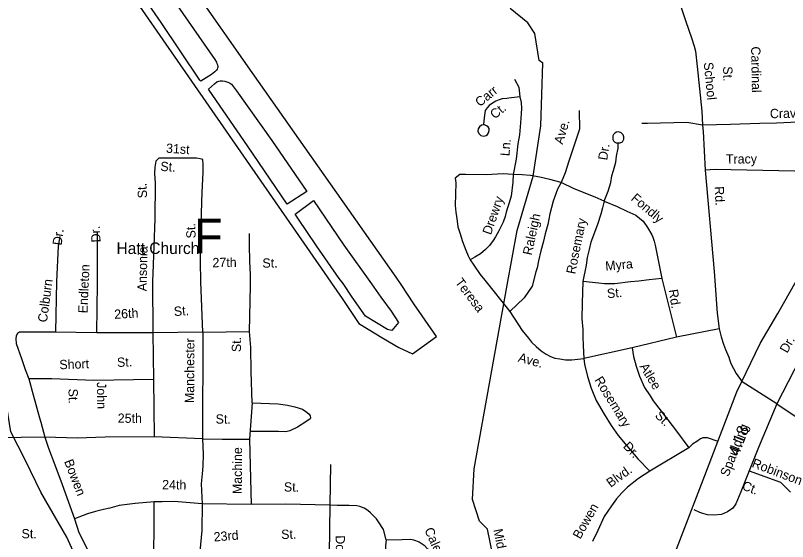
# Model space of a CAD drawing. Extents: x 1551653 to 1702041, y 811336 to 920032.
# Drawn here: x 1638785 to 1644240, y 864827 to 868546 of the extents above; entities that cross this region are included whole.
import ezdxf

# ---------------------------------------------------------------- set-up
doc = ezdxf.new("R2010")
doc.units = 0
for name, color, linetype in [('Old_Level_10', 7, 'Continuous'), ('Old_Level_17', 7, 'Continuous'), ('Old_Level_21', 7, 'Continuous'), ('Old_Level_22', 7, 'Continuous'), ('Old_Level_28', 7, 'Continuous'), ('Old_Level_35', 7, 'Continuous'), ('Old_Level_55', 7, 'Continuous'), ('Old_Level_59', 7, 'Continuous')]:
    doc.layers.add(name, color=color, linetype=linetype)

msp = doc.modelspace()

# ---------------------------------------------------------------- linework, layer by layer
at = {"layer": 'Old_Level_28'}
msp.add_lwpolyline([(1637004.295, 858375), (1637532.487, 858346.424), (1638042.326, 858328.054), (1638255.758, 858326.193), (1638367.922, 858340.481), (1638482.126, 858383.344), (1638661.589, 858473.152), (1638783.951, 858526.221), (1638943.02, 858571.125), (1639236.688, 858640.522), (1639494.523, 858732.37), (1639706.615, 858889.534), (1639791.572, 858983.616), (1640276.939, 859626.56), (1640987.937, 860537.445), (1642120.561, 862009.922), (1642584.772, 862600.165), (1642776.471, 863006.341), (1643179.755, 864057.267), (1643644.249, 865263.272), (1643882.465, 865886.02), (1644045.613, 866226.882), (1644171.765, 866437.637), (1644300.244, 866668.28)], dxfattribs=at)
at = {"layer": 'Old_Level_35'}
for p, q in [((1643351.764, 866685.414), (1643454.436, 866270.88)), ((1639358.881, 866301.383), (1639067.243, 866306.968)), ((1639756.195, 866303.088), (1639358.881, 866301.383)), ((1640107.841, 866305.815), (1639756.195, 866303.088)), ((1639756.195, 866303.088), (1639760.946, 865972.786)), ((1640107.841, 866305.815), (1640106.746, 865553.583)), ((1640107.841, 866305.815), (1640439.042, 866311.271)), ((1643757.008, 866329.483), (1643454.436, 866270.88)), ((1643454.436, 866270.88), (1643142.931, 866197.175)), ((1643142.931, 866197.175), (1642800.217, 866120.367)), ((1639760.946, 865972.786), (1639764.271, 865566.891)), ((1644163.899, 865799.557), (1643919.658, 865954.724)), ((1640457.532, 865808.262), (1640439.245, 865550.256)), ((1638992.716, 865564.418), (1638508.926, 865558.539)), ((1640106.746, 865553.583), (1639764.271, 865566.891)), ((1643541.313, 865489.574), (1643267.232, 865325.025)), ((1641009.864, 865370.905), (1641005.914, 865084.007)), ((1640449.364, 865088.468), (1640104.596, 865094.52)), ((1641005.914, 865084.007), (1641001.386, 864737.136))]:
    msp.add_line(p, q, dxfattribs=at)
for points in [[(1643362.483, 868982.806), (1643382.037, 868930.778), (1643446.276, 868734.161), (1643522.233, 868503.683), (1643560.288, 868387.243), (1643581.098, 868328.184), (1643589.182, 868292.8), (1643601.4, 868185.091), (1643634.592, 867868.835), (1643639.133, 867770.113)], [(1642310.653, 868094.819), (1642342.128, 868037.646), (1642348.853, 867970.354)], [(1642348.853, 867970.354), (1642271.316, 867961.342), (1642255.663, 867959.062), (1642223.376, 867955.715), (1642203.245, 867949.921), (1642179.236, 867940.204), (1642155.141, 867926.486), (1642132.966, 867908.527), (1642118.839, 867892.805), (1642104.623, 867872.881), (1642098.563, 867840.588), (1642094.118, 867799.052), (1642091.871, 867777.087), (1642091.982, 867772.681)], [(1642348.853, 867970.354), (1642356.953, 867929.77), (1642359.709, 867888.09), (1642358.941, 867852.593), (1642352.216, 867785.302), (1642345.491, 867701.186), (1642335.403, 867637.259), (1642321.953, 867529.592), (1642301.777, 867421.925)], [(1642768.434, 867874.787), (1642769.174, 867741.561), (1642695.198, 867516.133), (1642668.297, 867432.018), (1642641.396, 867364.726)], [(1643639.133, 867770.113), (1643527.251, 867787.722), (1643251.432, 867782.514), (1643209.372, 867780.768)], [(1644760.988, 867787.293), (1644315.352, 867791.04), (1644161.983, 867784.064), (1644043.47, 867780.576), (1643837.816, 867773.6), (1643639.133, 867770.113)], [(1642091.982, 867772.681), (1642076.913, 867769.787), (1642063.288, 867759.056), (1642054.981, 867744.216), (1642052.228, 867726.864), (1642058.924, 867711.72), (1642072.031, 867697.045), (1642094.941, 867691.976), (1642109.449, 867696.884), (1642119.991, 867703.472), (1642127.251, 867716.133), (1642132.783, 867732.228), (1642131.851, 867745.457), (1642124.498, 867757.812), (1642113.859, 867766.034), (1642099.387, 867772.73), (1642091.982, 867772.681)], [(1643044.063, 867643.989), (1643057.305, 867645.521), (1643073.269, 867653.201), (1643083.627, 867670.599), (1643084.349, 867686.393), (1643079.434, 867700.504), (1643072.62, 867709.848), (1643063.552, 867716.636), (1643048.276, 867723.149), (1643032.43, 867721.272), (1643018.64, 867712.345), (1643011.062, 867703.693), (1643005.451, 867693.601), (1643004.858, 867684.008), (1643004.953, 867668.998), (1643011.35, 867658.864), (1643018.788, 867650.708), (1643029.674, 867644.881), (1643044.063, 867643.989)], [(1643639.133, 867770.113), (1643644.645, 867726.176), (1643657.164, 867452.267)], [(1642944.868, 867233.507), (1642971.769, 867302.481), (1642990.263, 867364.727), (1642998.669, 867411.831), (1643010.102, 867450.448), (1643018.557, 867482.295), (1643025.569, 867509.404), (1643032.294, 867549.78), (1643044.063, 867606.978), (1643044.063, 867643.989)], [(1640107.841, 866305.815), (1640095.205, 866662.011), (1640092.854, 866809.298), (1640092.668, 866921.009), (1640103.439, 867297.487), (1640112.125, 867436.529), (1640112.125, 867488.67), (1640107.782, 867527.776), (1640090.58, 867532.197), (1640063.156, 867535.627), (1640037.445, 867535.627), (1640010.02, 867535.627), (1639797.479, 867537.342), (1639776.91, 867515.045), (1639770.054, 867473.884), (1639768.34, 867427.577), (1639771.769, 867360.689), (1639770.054, 867108.571), (1639754.825, 866721.564), (1639753.296, 866666.164), (1639756.195, 866303.088)], [(1644596.177, 867414.079), (1644521.006, 867445.749), (1644485.722, 867447.411), (1644447.807, 867442.262), (1644401.539, 867442.878), (1643728.663, 867457.404), (1643657.164, 867452.267)], [(1643657.164, 867452.267), (1643720.986, 866734.974), (1643743.5, 866442.119), (1643757.008, 866329.483)], [(1642301.777, 867421.925), (1642231.164, 867425.289), (1642110.111, 867418.559), (1641965.522, 867421.925), (1641925.171, 867421.925), (1641891.636, 867394.889), (1641895.386, 867362.793), (1641890.851, 867201.242), (1641896.517, 867155.1), (1641900.109, 867125.012), (1641905.821, 867091.075), (1641911.612, 867051.134), (1641927.002, 867000.993), (1641942.511, 866946.846), (1641966.096, 866886.531), (1641983.695, 866846.551), (1641998.347, 866819.238)], [(1642301.777, 867421.925), (1642298.415, 867368.091), (1642288.328, 867267.153), (1642271.514, 867213.319), (1642260.545, 867185.717), (1642252.29, 867153.867), (1642244.081, 867124.018), (1642230.686, 867085.268), (1642201.191, 867022.43), (1642176.729, 866980.704), (1642160.594, 866954.818), (1642133.481, 866920.55), (1642106.073, 866891.288), (1642069.85, 866861.61), (1642029.505, 866836.013), (1641998.347, 866819.238)], [(1642641.396, 867364.726), (1642560.695, 867384.914), (1642490.081, 867401.737), (1642422.829, 867415.195), (1642365.666, 867418.559), (1642301.777, 867421.925)], [(1642641.396, 867364.726), (1642614.496, 867317.622), (1642584.233, 867233.506), (1642560.695, 867142.663), (1642547.244, 867068.641), (1642527.069, 867001.349), (1642513.619, 866940.786), (1642497.696, 866881.721), (1642481.23, 866810.016), (1642470.649, 866762.004), (1642462.477, 866734.153), (1642435.794, 866632.421), (1642379.579, 866549.018), (1642276.843, 866453.978)], [(1642944.868, 867233.507), (1642880.979, 867260.424), (1642732.186, 867320.986), (1642641.396, 867364.726)], [(1642944.868, 867233.507), (1642931.418, 867186.403), (1642919.649, 867140.98), (1642896.989, 867068.376), (1642850.906, 866943.721), (1642838.449, 866891.946), (1642824.946, 866834.094), (1642815.941, 866780.028), (1642794.402, 866665.394)], [(1642944.868, 867233.507), (1643036.574, 867194.529), (1643104.115, 867162.991), (1643169.095, 867132.828), (1643220.426, 867092.167), (1643251.438, 867046.155), (1643279.989, 866993.648), (1643288.273, 866977.87), (1643298.109, 866949.855), (1643305.747, 866921.883), (1643351.764, 866685.414)], [(1639099.383, 866982.623), (1639086.798, 866914.841), (1639074.31, 866665.51), (1639067.243, 866306.968)], [(1639358.881, 866301.383), (1639363.93, 866650.836), (1639365.763, 866711.363), (1639363.93, 866922.291), (1639363.93, 867010.329)], [(1640439.042, 866311.271), (1640445.421, 866634.329), (1640445.421, 866711.363), (1640441.756, 866808.574), (1640438.089, 866922.291), (1640438.089, 867004.827)], [(1644424.895, 866986.694), (1644519.553, 866930.056), (1644572.913, 866897.152), (1644590.672, 866884.783), (1644616.026, 866842.444), (1644629.255, 866804.154), (1644638.684, 866765.938), (1644636.072, 866735.975), (1644619.337, 866690.289), (1644569.806, 866587.756), (1644163.899, 865799.557)], [(1641998.347, 866819.238), (1642023.167, 866780.111), (1642068.442, 866713.753), (1642100.082, 866675.488), (1642276.843, 866453.978)], [(1643351.764, 866685.414), (1643261.71, 866676.403), (1643189.666, 866667.392), (1643131.131, 866662.887), (1643018.563, 866649.37), (1642946.519, 866649.37), (1642905.995, 866653.876), (1642794.402, 866665.394)], [(1642794.402, 866665.394), (1642788.587, 866512.166), (1642786.648, 866401.608), (1642793.428, 866324.978), (1642794.402, 866273.595), (1642796.34, 866211.528), (1642800.217, 866120.367)], [(1642276.843, 866453.978), (1642365.817, 866318.724), (1642409.334, 866264.213), (1642431.917, 866236.742), (1642462.932, 866205.709), (1642499.762, 866174.676), (1642534.653, 866151.401), (1642565.668, 866135.884), (1642596.682, 866122.306), (1642631.574, 866118.427), (1642670.343, 866110.669), (1642714.927, 866110.669), (1642800.217, 866120.367)], [(1639067.243, 866306.968), (1638902.586, 866306.968), (1638840.328, 866307.31), (1638813.28, 866306.968), (1638799.327, 866298.59), (1638789.559, 866281.835), (1638786.721, 866258.909), (1638790.046, 866225.639), (1638829.946, 866112.521), (1638853.221, 866042.654), (1638879.821, 865976.114)], [(1640457.532, 865808.262), (1640451.309, 866028.692), (1640448.583, 866199.439), (1640439.042, 866311.271)], [(1643757.008, 866329.483), (1643770.399, 866272.818), (1643787.845, 866222.39), (1643802.035, 866185.309), (1643824.675, 866129.289), (1643829.052, 866113.222), (1643838.057, 866086.189), (1643877.012, 866014.852), (1643919.658, 865954.724)], [(1643142.931, 866197.175), (1643152.623, 866135.107), (1643170.069, 866067.222), (1643193.33, 865995.456), (1643230.16, 865915.933), (1643268.929, 865855.805), (1643290.251, 865820.893), (1643346.465, 865749.128), (1643394.926, 865687.06), (1643455.017, 865607.537), (1643541.313, 865489.574)], [(1642800.217, 866120.367), (1642806.032, 866081.575), (1642825.416, 865994.293), (1642852.555, 865910.89), (1642887.253, 865824.273), (1642944.326, 865727.862), (1642993.519, 865647.419), (1643042.915, 865576.977), (1643104.277, 865504.493), (1643181.435, 865411.875), (1643267.232, 865325.025)], [(1639760.946, 865972.786), (1639338.671, 865966.133), (1639042.746, 865976.114), (1638879.821, 865976.114)], [(1638879.821, 865976.114), (1638909.747, 865862.995), (1638955.696, 865701.842), (1638965.289, 865671.832), (1638992.716, 865564.418)], [(1640457.532, 865808.262), (1640641.249, 865799.525), (1640707.105, 865790.585), (1640758.916, 865779.926), (1640813.368, 865761.412), (1640837.479, 865746.514), (1640857.965, 865730.49), (1640867.843, 865714.48), (1640869.599, 865702.439), (1640867.436, 865694.476), (1640837.184, 865672.879), (1640776.797, 865635.687), (1640724.418, 865608.535), (1640696.288, 865602.905), (1640644.474, 865603.555), (1640443.077, 865604.322)], [(1644163.899, 865799.557), (1644035.513, 865491.548), (1643969.115, 865327.529)], [(1644163.899, 865799.557), (1644343.948, 865679.034), (1644487.203, 865578.031), (1644682.551, 865431.415), (1644776.969, 865268.507), (1644851.853, 865082.792), (1644965.806, 864848.204), (1645083.014, 864652.715), (1645167.666, 864535.422), (1645239.294, 864405.096), (1645281.516, 864286.955), (1645310.819, 864117.532), (1645288.028, 863977.431), (1645242.447, 863876.428), (1645167.563, 863814.523), (1645034.076, 863791.716), (1644851.751, 863785.2), (1644705.24, 863785.2), (1644627.1, 863765.651), (1644594.543, 863742.843)], [(1639764.271, 865566.891), (1639418.639, 865564.418), (1639221.833, 865558.539), (1638992.716, 865564.418)], [(1638992.716, 865564.418), (1638998.315, 865551.267), (1639019.343, 865485.985), (1639063.363, 865368.948), (1639116.186, 865230.517), (1639202.762, 864987.325)], [(1640106.746, 865553.583), (1640111.061, 865443.644), (1640107.754, 865359.664), (1640103.056, 865305.731), (1640098.033, 865235.796), (1640104.596, 865094.52)], [(1640106.746, 865553.583), (1640246.395, 865550.256), (1640439.245, 865550.256)], [(1640439.245, 865550.256), (1640442.57, 865363.943), (1640449.364, 865088.468)], [(1643749.353, 865535.021), (1643673.655, 865561.139), (1643642.331, 865561.139), (1643624.059, 865553.304), (1643597.956, 865535.021), (1643569.243, 865514.126), (1643541.313, 865489.574)], [(1643267.232, 865325.025), (1643186.312, 865272.788), (1643108.004, 865210.102), (1643068.849, 865170.924), (1643032.305, 865129.134), (1642995.761, 865079.508), (1642943.554, 865003.763), (1642899.179, 864904.512), (1642862.635, 864826.156)], [(1643969.115, 865327.529), (1643908.942, 865178.043), (1643873.668, 865092.919), (1643852.919, 865063.853), (1643815.57, 865036.862), (1643774.072, 865018.177), (1643718.788, 865012.589), (1643674.475, 865016.1), (1643641.276, 865024.406), (1643620.527, 865032.71), (1643579.028, 865051.395)], [(1643969.115, 865327.529), (1644189.058, 865246.557), (1644259.606, 865175.967)], [(1639765.876, 865108.642), (1639631.687, 865096.285), (1639517.805, 865082.145), (1639451.992, 865063.143), (1639407.972, 865053.076), (1639350.118, 865039.233), (1639295.031, 865022.258), (1639202.762, 864987.325)], [(1640082.418, 864707.178), (1639892.896, 864705.16), (1639848.54, 864707.178), (1639816.28, 864713.23), (1639792.087, 864721.299), (1639771.924, 864737.439), (1639761.844, 864769.717), (1639763.86, 864801.996), (1639765.876, 864872.606), (1639765.876, 864983.563), (1639765.876, 865108.642)], [(1640104.596, 865094.52), (1639907.009, 865110.66), (1639822.329, 865108.642), (1639765.876, 865108.642)], [(1640104.596, 865094.52), (1640102.579, 864904.884), (1640082.418, 864707.178)], [(1641005.914, 865084.007), (1640695.339, 865090.486), (1640449.364, 865088.468)], [(1641403.092, 864839.28), (1641385.672, 864911.443), (1641350.409, 864965.62), (1641335.154, 864988.138), (1641309.023, 865014.284), (1641293.345, 865029.972), (1641274.183, 865047.403), (1641248.053, 865063.09), (1641218.439, 865075.291), (1641195.793, 865078.777), (1641141.79, 865080.52), (1641101.725, 865080.52), (1641058.174, 865082.264), (1641005.914, 865084.007)], [(1639202.762, 864987.325), (1639233.152, 864891.992), (1639294.013, 864769.532), (1639338.687, 864678.733), (1639377.777, 864601.903), (1639400.114, 864558.599), (1639419.659, 864518.088), (1639441.996, 864485.959), (1639461.541, 864460.814), (1639495.047, 864424.495), (1639529.948, 864393.763), (1639566.246, 864368.618), (1639622.089, 864346.268), (1639687.704, 864321.123), (1639746.339, 864298.772), (1639855.232, 864245.69)], [(1641403.092, 864839.28), (1641399.607, 864797.447), (1641401.349, 864705.064), (1641401.349, 864626.627), (1641401.349, 864549.932), (1641401.349, 864455.806)], [(1641403.092, 864839.28), (1641516.322, 864841.023), (1641577.292, 864844.509), (1641598.196, 864839.28), (1641638.262, 864825.335), (1641671.908, 864801.751), (1641695.593, 864775.655), (1641727.148, 864723.388), (1641768.296, 864631.102), (1641805.638, 864538.694), (1641813.437, 864518.727), (1641814.946, 864494.481), (1641812.945, 864474.711), (1641801.888, 864452.526), (1641786.603, 864438.829), (1641760.632, 864431.151), (1641732.538, 864427.319), (1641698.526, 864427.611), (1641608.782, 864442.441), (1641507.612, 864457.549), (1641401.349, 864455.806)]]:
    msp.add_lwpolyline(points, dxfattribs=at)
at = {"layer": 'Old_Level_55'}
for points in [[(1638930.715, 869667.037), (1640028.482, 868080.61), (1640987.319, 866698.123), (1641017.969, 866653.39), (1641093.559, 866545.882), (1641211.219, 866368.399), (1641385.75, 866261.998), (1641494.719, 866198.55), (1641590.051, 866153.39), (1641759.657, 866277.212), (1641600.644, 866507.365), (1641509.04, 866644.648), (1641475.32, 866694.599), (1640457.369, 868141.926), (1639249.822, 869870.068)], [(1640095.716, 868080.443), (1640088.692, 868089.19), (1639814.411, 868496.2), (1639514.13, 868933.354), (1639644.5, 869026.76), (1640193.108, 868234.75), (1640205.109, 868214.695), (1640208.944, 868206.614), (1640212.947, 868196.725), (1640215.5, 868184.468), (1640214.364, 868177.887), (1640213.095, 868174.511), (1640209.925, 868166.171), (1640204.768, 868158.671), (1640193.124, 868146.899), (1640170.746, 868128.947), (1640095.716, 868080.443)], [(1640844.517, 867302.173), (1640705.213, 867212.354), (1640423.432, 867624.519), (1640178.928, 867980.292), (1640149.004, 868024.127), (1640190.198, 868062.113), (1640208.488, 868075.948), (1640221.599, 868080.882), (1640232.455, 868083.464), (1640248.456, 868082.94), (1640264.42, 868080.814), (1640284.505, 868074.6), (1640297.189, 868068.54), (1640310.798, 868058.858), (1640325.824, 868039.941), (1640347.461, 868011.686), (1640596.089, 867661.828), (1640844.517, 867302.173)], [(1641299.448, 866647.321), (1641367.476, 866554.324), (1641440.103, 866455.397), (1641491.094, 866374.718), (1641444.342, 866319.239), (1641412.456, 866325.689), (1641257.683, 866419.682), (1641163.542, 866553.067), (1641099.773, 866650.925), (1641073.136, 866686.771), (1640912.729, 866917.164), (1640779.639, 867113.184), (1640760.774, 867139.982), (1640891.627, 867237.377), (1641104.74, 866922.266), (1641299.448, 866647.321)]]:
    msp.add_lwpolyline(points, dxfattribs=at)
at = {"layer": 'Old_Level_59'}
for points in [[(1642258.035, 866639.815), (1642328.983, 867024.39), (1642442.069, 867409.478), (1642495.998, 867766.166), (1642510.044, 868209.079), (1642485.028, 868225.995), (1642454.065, 868417.001), (1642405.057, 868493.486), (1642281.001, 868594.576)], [(1642095.878, 864153.053), (1641885.968, 864131.515), (1641677.02, 864086.506), (1641535.021, 864004.075), (1641433.008, 863855.208), (1641349.039, 863797.793), (1640851.445, 863735.47), (1640480.684, 863792.269), (1640123.033, 863796.46), (1639928.325, 863902.078), (1639799.693, 864030.822), (1639655.929, 864182.284), (1639462.97, 864344.975), (1639330.125, 864455.598), (1639147.409, 864858.304), (1638963.976, 865175.743), (1638856.56, 865399.285), (1638752.977, 865603.482), (1638714.017, 865837.344), (1638689.001, 865864.103), (1638657.935, 866038.705), (1638596.293, 866464.318), (1638560.877, 866712.438)], [(1642095.878, 864153.053), (1642176.014, 864637.789), (1642121.06, 864914.609), (1642063.03, 864971.511), (1642015.048, 865123.557), (1642026.018, 865339.99), (1642258.035, 866639.815)]]:
    msp.add_lwpolyline(points, dxfattribs=at)

# ---------------------------------------------------------------- texts
at = {"layer": 'Old_Level_10'}
for s, rotation, p in [('Cardinal', 271.060139, (1643982.154, 868325.889)), ('School', 275.494739, (1643647.747, 868212.169)), ('St.', 271.060139, (1643784.598, 868185.657)), ('Carr', 39.003428, (1642065.818, 867896.487)), ('Ct.', 39.003428, (1642171.07, 867810.024)), ('Craver', 1.047128, (1644115.725, 867818.911)), ('Ave.', 73.500764, (1642651.173, 867630.29)), ('31st', 356.303975, (1639847.264, 867575.467)), ('Ln.', 85.344819, (1642274.723, 867549.132)), ('Dr.', 81.199228, (1642965.446, 867518.719)), ('Tracy', 0.531164, (1643804.827, 867497.71)), ('St.', 356.303975, (1639807.256, 867447.216)), ('St.', 92.717108, (1639715.656, 867255.204)), ('Fondly', 319.525522, (1643128.989, 867244.287)), ('Rd.', 272.968822, (1643724.272, 867336.206)), ('Drewry', 70.930003, (1642144.01, 866990.445)), ('Raleigh', 77.879925, (1642432.195, 866846.739)), ('St.', 91.739614, (1640058.279, 866970.265)), ('Rosemary', 78.579556, (1642739.553, 866713.475)), ('Dr.', 82.360925, (1639111.172, 866917.397)), ('Dr.', 93.197797, (1639386.974, 866942.892)), ('Ansonia', 88.755117, (1639711.448, 866595.62)), ('27th', 0.785367, (1640177.411, 866765.777)), ('St.', 0.785367, (1640530.295, 866762.385)), ('Myra', 5.113486, (1642954.891, 866741.561)), ('Endleton', 87.491853, (1639293.725, 866439.244)), ('Teresa', 307.1457, (1641887.743, 866658.806)), ('Colburn', 82.360925, (1639007.142, 866373.278)), ('St.', 5.113486, (1642966.874, 866546.81)), ('Rd.', 279.275222, (1643399.576, 866604.595)), ('26th', 3.232339, (1639484.754, 866400.628)), ('St.', 3.503508, (1639906.009, 866420.701)), ('Manchester', 89.697261, (1640047.189, 865805.212)), ('St.', 89.668889, (1640378.486, 866165.913)), ('Dr.', 60.645233, (1644237.115, 866154.215)), ('Ave.', 344.661197, (1642332.178, 866099.993)), ('Short', 2.099472, (1639096.316, 866044.374)), ('St.', 2.488361, (1639503.808, 866060.697)), ('Atlee', 301.012897, (1643192.418, 866064.247)), ('Rosemary', 301.446861, (1642873.555, 865968.94)), ('John', 270.868214, (1639360.042, 865953.393)), ('St.', 270.868214, (1639159.74, 865907.604)), ('25th', 359.875369, (1639507.682, 865666.158)), ('St.', 359.540689, (1640199.014, 865660.646)), ('St.', 315.108372, (1643298.424, 865712.626)), ('Spaulding', 68.411881, (1643821.877, 865280.253)), ('Machine', 89.679928, (1640384.169, 865161.861)), ('Dr.', 313.767756, (1643073.705, 865495.365)), ('Bowen', 290.953881, (1639127.811, 865393.771)), ('Robinson', 339.200456, (1643982.586, 865355.555)), ('Blvd.', 35.580606, (1642989.707, 865206.455)), ('24th', 359.206047, (1639821.239, 865196.894)), ('St.', 359.150614, (1640681.332, 865180.471)), ('Ct.', 339.200456, (1643912.902, 865196.567)), ('Bowen', 60.60135, (1642775.271, 864839.492)), ('St.', 0.208961, (1638828.108, 864849.484)), ('23rd', 4.554147, (1640188.234, 864826.83)), ('St.', 1.293197, (1640663.09, 864844.844)), ('Caledonia', 294.030867, (1641672.844, 864908.96)), ('Douglas', 271.440161, (1641046.582, 864869.977))]:
    msp.add_text(s, height=65.6167, rotation=rotation, dxfattribs=at).set_placement(p)
at = {"layer": 'Old_Level_17'}
msp.add_text('.07', height=0.1, dxfattribs=at).set_placement((1643397.37, 867788.093))
msp.add_text('.07', height=0.1, dxfattribs=at).set_placement((1643397.37, 867788.093))
msp.add_text('4.18', height=82.0208, rotation=69.066989, dxfattribs=at).set_placement((1643893.499, 865426.856))
at = {"layer": 'Old_Level_21'}
msp.add_text('Middle', height=65.6167, rotation=281.228292, dxfattribs=at).set_placement((1642160.912, 864910.466))
at = {"layer": 'Old_Level_22'}
msp.add_text('F', height=246.062, rotation=0.000017, dxfattribs=at).set_placement((1640047.383, 866863.155))
msp.add_text('Hatt Church', height=82.02083, dxfattribs=at).set_placement((1639499.06, 866859.263))

doc.saveas('drawing.dxf')
